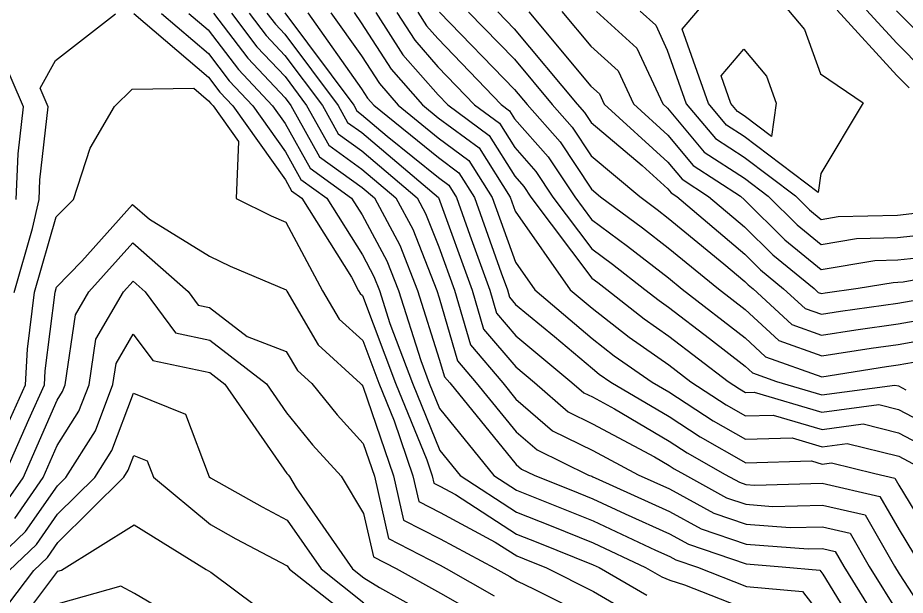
# Model space of a CAD drawing. Extents: x 42655 to 43811, y -141820 to -141156.
# Drawn here: x 43552.6 to 43611.7, y -141259.1 to -141220.7 of the extents above; entities that cross this region are included whole.
import ezdxf

# ---------------------------------------------------------------- set-up
doc = ezdxf.new("R2010")
doc.units = 0
doc.layers.add('ZE_HICN', color=7, linetype='Continuous')
doc.layers.add('ZE_LWCN', color=7, linetype='Continuous')

msp = doc.modelspace()

# ---------------------------------------------------------------- linework, layer by layer
at = {"layer": 'ZE_HICN'}
for points in [[(43566.848, -141220.367), (43568.551, -141222.608), (43570.417, -141224.581), (43571.858, -141226.506), (43573.342, -141229.146), (43575.535, -141230.735), (43577.789, -141232.641), (43578.914, -141234.728), (43580.509, -141238.791), (43580.663, -141239.28), (43581.892, -141243.482), (43583.137, -141244.941), (43585.794, -141248.195), (43587.186, -141249.405), (43590.607, -141251.068), (43590.823, -141251.155), (43590.896, -141251.184), (43591.055, -141251.258), (43595.995, -141253.487), (43598.107, -141254.644), (43601.093, -141255.66), (43605.21, -141255.983), (43606.183, -141255.956), (43607.013, -141256.148), (43607.592, -141257.15), (43611.305, -141263.13)], [(43573.472, -141220.336), (43575.499, -141223.199), (43576.693, -141225.048), (43577.945, -141226.477), (43580.613, -141228.643), (43582.655, -141230.153), (43584.206, -141232.61), (43585.74, -141236.927), (43587.027, -141238.76), (43590.852, -141241.984), (43592.313, -141243.135), (43594.833, -141244.885), (43595.957, -141245.548), (43598.908, -141247.466), (43601.06, -141248.694), (43604.166, -141248.603), (43606.151, -141249.189), (43607.817, -141248.966), (43611.242, -141249.818), (43613.411, -141250.96)], [(43580.69, -141220.302), (43585.686, -141225.434), (43586.524, -141226.437), (43588.724, -141228.929), (43590.805, -141232.069), (43591.408, -141232.576), (43594.193, -141234.637), (43595.912, -141235.974), (43599.253, -141238.702), (43601.019, -141240.069), (43603.265, -141242.137), (43606.122, -141243.156), (43609.404, -141242.631), (43611.206, -141242.381), (43613.539, -141241.969)], [(43591.129, -141220.252), (43593.831, -141222.683), (43595.554, -141226.394), (43595.868, -141226.679), (43598.311, -141229.601), (43600.978, -141231.329), (43602.559, -141232.523), (43604.491, -141234.439), (43606.087, -141235.738), (43608.435, -141235.342), (43611.173, -141235.281), (43614.221, -141234.936)], [(43612.899, -141224.156), (43611.111, -141222.361), (43609.101, -141220.167)], [(43550.533, -141250.843), (43553.155, -141245.083), (43553.279, -141242.709), (43553.758, -141238.917), (43555.197, -141233.915), (43556.338, -141232.743), (43557.459, -141229.34), (43559.076, -141226.567), (43560.245, -141225.416), (43564.351, -141225.353), (43565.337, -141226.191), (43565.474, -141226.372), (43565.629, -141226.536), (43567.314, -141228.906), (43567.158, -141232.691), (43569.499, -141233.846), (43570.463, -141234.25), (43572.921, -141238.827), (43574.026, -141240.706), (43575.589, -141242.135), (43576.662, -141244.971), (43577.671, -141247.458), (43578.925, -141251.123), (43579.314, -141252.833), (43580.731, -141253.566), (43584.393, -141255.522), (43585.833, -141256.45), (43586.331, -141256.649), (43587.807, -141257.244), (43590.932, -141258.806), (43593.488, -141260.292)], [(43552.075, -141257.413), (43553.887, -141255.693), (43555.291, -141253.674), (43557.766, -141251.224), (43558.895, -141249.445), (43560.341, -141245.628), (43563.799, -141247.014), (43565.381, -141251.188), (43565.456, -141251.25), (43568.892, -141253.183), (43570.557, -141254.061), (43572.813, -141257.315), (43575.671, -141259.567)]]:
    msp.add_lwpolyline(points, dxfattribs=at)
at = {"layer": 'ZE_LWCN'}
for points in [[(43599.784, -141227.8), (43598.596, -141226.379), (43596.845, -141221.439), (43597.883, -141220.22), (43600.906, -141216.278), (43603.906, -141220.191), (43604.976, -141221.45), (43606.033, -141224.393), (43608.886, -141226.33), (43606.064, -141231.028), (43605.885, -141232.283), (43600.965, -141228.565), (43599.784, -141227.8)], [(43552.39, -141238.924), (43553.611, -141234.681), (43554.056, -141232.753), (43554.108, -141231.447), (43554.669, -141226.588), (43554.125, -141225.341), (43555.148, -141223.504), (43559.15, -141220.404)], [(43560.368, -141220.398), (43565.329, -141224.619), (43566.089, -141225.619), (43566.951, -141226.529), (43570.45, -141231.454), (43570.859, -141232.182), (43571.533, -141232.67), (43574.832, -141237.926), (43575.31, -141238.815), (43575.42, -141239.001), (43575.575, -141239.143), (43577.778, -141244.966), (43579.848, -141250.07), (43580.207, -141251.117), (43580.318, -141251.606), (43580.723, -141251.815), (43581.769, -141252.374), (43585.826, -141254.99), (43587.229, -141255.55), (43590.924, -141257.039), (43591.325, -141257.227), (43594.49, -141259.067)], [(43562.198, -141220.389), (43565.322, -141223.047), (43566.705, -141224.866), (43568.272, -141226.523), (43570.441, -141229.575), (43571.48, -141231.423), (43573.19, -141232.663), (43575.562, -141236.44), (43576.337, -141237.879), (43576.702, -141238.809), (43577.395, -141240.999), (43578.894, -141244.961), (43580.711, -141249.442), (43582.064, -141251.109), (43585.819, -141253.53), (43588.128, -141254.451), (43590.917, -141255.575), (43594.409, -141257.213), (43595.492, -141257.842), (43596.017, -141258.055), (43596.991, -141258.379), (43601.114, -141259.996)], [(43564.028, -141220.381), (43565.315, -141221.475), (43567.32, -141224.114), (43569.594, -141226.517), (43570.432, -141227.697), (43572.101, -141230.664), (43574.848, -141232.655), (43575.549, -141233.772), (43577.196, -141236.829), (43577.971, -141238.803), (43579.442, -141243.455), (43580.01, -141244.956), (43580.698, -141246.653), (43584.306, -141251.098), (43585.812, -141252.069), (43589.026, -141253.352), (43590.91, -141254.111), (43595.053, -141256.054), (43596.009, -141256.485), (43596.418, -141256.709), (43597.849, -141257.196), (43601.107, -141258.474), (43604.834, -141258.813), (43606.205, -141260.558)], [(43565.664, -141220.373), (43567.936, -141223.361), (43570.424, -141225.991), (43570.813, -141226.511), (43572.721, -141229.905), (43575.54, -141231.948), (43576.368, -141232.648), (43578.055, -141235.778), (43579.24, -141238.797), (43580.683, -141243.361), (43581.027, -141244.54), (43581.377, -141244.949), (43585.804, -141250.372), (43586.149, -141250.672), (43586.998, -141251.085), (43589.925, -141252.253), (43590.903, -141252.648), (43593.054, -141253.656), (43596.002, -141254.986), (43597.262, -141255.676), (43601.1, -141256.983), (43603.486, -141257.17), (43605.992, -141257.397), (43606.191, -141257.651), (43609.651, -141263.303)], [(43568.031, -141220.362), (43569.166, -141221.856), (43570.411, -141223.171), (43572.903, -141226.501), (43573.963, -141228.387), (43575.529, -141229.522), (43579.21, -141232.634), (43579.773, -141233.678), (43580.647, -141235.905), (43581.693, -141238.785), (43582.757, -141242.425), (43584.898, -141244.932), (43585.783, -141246.017), (43588.223, -141248.137), (43590.888, -141249.433), (43593.915, -141251.052), (43595.988, -141251.987), (43598.952, -141253.611), (43601.087, -141254.338), (43604.031, -141254.568), (43606.176, -141254.509), (43608.007, -141254.932), (43609.282, -141257.142), (43611.292, -141260.379)], [(43569.214, -141220.356), (43569.782, -141221.103), (43570.404, -141221.761), (43573.947, -141226.496), (43574.583, -141227.628), (43575.523, -141228.309), (43580.632, -141232.627), (43582.865, -141238.779), (43583.622, -141241.367), (43585.773, -141243.887), (43587.019, -141244.922), (43589.259, -141246.869), (43590.879, -141247.657), (43594.997, -141249.86), (43595.98, -141250.439), (43596.304, -141250.65), (43596.985, -141251.038), (43599.796, -141252.578), (43601.081, -141253.015), (43602.852, -141253.154), (43606.169, -141253.063), (43609.001, -141253.717), (43610.972, -141257.134), (43611.279, -141257.628), (43613.345, -141260.801)], [(43570.397, -141220.35), (43574.992, -141226.491), (43575.204, -141226.868), (43575.517, -141227.095), (43577.22, -141228.535), (43580.625, -141231.299), (43581.306, -141231.802), (43581.823, -141232.622), (43582.712, -141235.123), (43584.037, -141238.774), (43584.486, -141240.31), (43585.763, -141241.805), (43589.501, -141244.911), (43590.296, -141245.601), (43590.871, -141245.881), (43592.332, -141246.662), (43595.973, -141248.809), (43597.172, -141249.589), (43599.691, -141251.025), (43600.641, -141251.545), (43601.075, -141251.693), (43601.673, -141251.74), (43606.162, -141251.616), (43609.995, -141252.501), (43611.265, -141254.703), (43612.73, -141257.126)], [(43571.934, -141220.343), (43575.509, -141225.392), (43575.907, -141226.009), (43576.325, -141226.485), (43580.619, -141229.971), (43581.981, -141230.977), (43583.015, -141232.616), (43584.792, -141237.618), (43585.21, -141238.768), (43585.351, -141239.252), (43585.753, -141239.723), (43588.336, -141241.869), (43590.862, -141243.998), (43591.315, -141244.355), (43592.097, -141244.898), (43595.965, -141247.179), (43598.04, -141248.527), (43601.068, -141250.254), (43605.436, -141250.126), (43606.156, -141250.339), (43606.761, -141250.258), (43609.653, -141250.978), (43610.989, -141251.286), (43611.251, -141251.74), (43614.503, -141257.117)], [(43575.009, -141220.329), (43575.488, -141221.006), (43577.478, -141224.087), (43579.565, -141226.47), (43580.606, -141227.315), (43583.33, -141229.328), (43585.398, -141232.605), (43585.724, -141233.522), (43589.393, -141238.748), (43590.843, -141239.97), (43593.311, -141241.914), (43595.949, -141243.747), (43597.418, -141244.873), (43599.775, -141246.405), (43601.053, -141247.134), (43602.896, -141247.08), (43606.145, -141248.039), (43608.873, -141247.675), (43611.234, -141248.262), (43616.335, -141250.946)], [(43576.452, -141220.322), (43578.264, -141223.127), (43580.599, -141225.792), (43581.243, -141226.462), (43584.004, -141228.503), (43585.713, -141231.21), (43586.308, -141231.884), (43586.781, -141232.598), (43590.833, -141237.981), (43591.223, -141238.269), (43591.824, -141238.737), (43594.308, -141240.694), (43595.94, -141241.827), (43599.9, -141244.861), (43600.643, -141245.344), (43601.045, -141245.573), (43601.626, -141245.556), (43606.14, -141246.89), (43609.93, -141246.383), (43611.227, -141246.706), (43614.03, -141248.181)], [(43577.854, -141220.315), (43579.049, -141222.166), (43580.59, -141223.925), (43583.022, -141226.453), (43584.679, -141227.678), (43585.704, -141229.302), (43587.113, -141230.899), (43588.235, -141232.591), (43590.824, -141236.031), (43592.213, -141237.059), (43594.355, -141238.725), (43595.306, -141239.474), (43595.93, -141239.908), (43598.66, -141241.998), (43601.037, -141243.838), (43601.515, -141244.278), (43603.108, -141244.846), (43606.134, -141245.74), (43610.986, -141245.092), (43611.22, -141245.15), (43611.725, -141245.416)], [(43579.256, -141220.308), (43579.835, -141221.205), (43580.582, -141222.058), (43584.801, -141226.445), (43585.353, -141226.853), (43585.695, -141227.395), (43587.919, -141229.914), (43589.688, -141232.584), (43590.815, -141234.081), (43593.203, -141235.848), (43595.921, -141237.962), (43596.841, -141238.713), (43601.028, -141241.954), (43602.39, -141243.207), (43606.129, -141244.541), (43610.423, -141243.854), (43611.213, -141243.744), (43612.235, -141243.564)], [(43582.632, -141220.292), (43585.676, -141223.42), (43588.193, -141226.429), (43589.53, -141227.943), (43590.795, -141229.852), (43594.017, -141232.564), (43595.183, -141233.427), (43595.902, -141233.986), (43599.617, -141237.019), (43601.01, -141238.204), (43601.233, -141238.424), (43601.56, -141238.691), (43604.14, -141241.067), (43606.116, -141241.771), (43608.384, -141241.408), (43611.2, -141241.017), (43614.843, -141240.375)], [(43584.574, -141220.283), (43585.667, -141221.406), (43589.861, -141226.421), (43590.335, -141226.958), (43590.784, -141227.636), (43594.169, -141230.484), (43595.893, -141232.053), (43596.102, -141232.303), (43596.487, -141232.552), (43601.002, -141236.391), (43602.047, -141237.428), (43603.587, -141238.681), (43605.016, -141239.996), (43606.109, -141240.386), (43607.365, -141240.185), (43611.194, -141239.654), (43616.146, -141238.78)], [(43586.63, -141220.273), (43590.773, -141225.221), (43591.339, -141225.731), (43591.656, -141226.412), (43595.885, -141230.262), (43596.838, -141231.402), (43598.598, -141232.542), (43600.993, -141234.579), (43602.862, -141236.432), (43605.614, -141238.671), (43605.891, -141238.926), (43606.102, -141239.001), (43606.345, -141238.963), (43608.543, -141238.657), (43610.872, -141238.265), (43611.187, -141238.258), (43611.538, -141238.218), (43616.271, -141237.363)], [(43588.833, -141220.263), (43590.76, -141222.565), (43592.585, -141224.207), (43593.605, -141226.403), (43595.876, -141228.47), (43597.574, -141230.502), (43600.709, -141232.532), (43600.985, -141232.766), (43603.677, -141235.436), (43606.095, -141237.403), (43609.654, -141236.803), (43611.18, -141236.769), (43612.879, -141236.577)], [(43594.053, -141220.238), (43595.077, -141221.159), (43595.849, -141222.822), (43597.112, -141226.386), (43599.047, -141228.701), (43600.971, -141229.947), (43604.369, -141232.515), (43605.306, -141233.443), (43606.079, -141234.072), (43607.217, -141233.88), (43611.166, -141233.792), (43615.563, -141233.295)], [(43611.943, -141225.326), (43611.122, -141224.501), (43607.159, -141220.176)], [(43613.856, -141222.987), (43611.101, -141220.221)], [(43552.542, -141232.761), (43552.662, -141229.713), (43553.022, -141226.596), (43550.668, -141221.194)], [(43600.52, -141226.899), (43600.079, -141226.372), (43599.429, -141224.539), (43600.937, -141222.768), (43602.447, -141224.543), (43603.099, -141226.358), (43602.784, -141228.563), (43600.958, -141227.183), (43600.52, -141226.899)], [(43551.679, -141251.253), (43553.375, -141247.367), (43554.417, -141245.077), (43554.467, -141244.133), (43555.125, -141238.911), (43555.22, -141238.584), (43556.907, -141236.848), (43560.282, -141233.08), (43561.399, -141234.067), (43565.386, -141236.51), (43566.764, -141237.19), (43570.485, -141238.748), (43570.533, -141238.838), (43572.632, -141242.41), (43575.44, -141244.977), (43575.521, -141245.076), (43575.603, -141245.167), (43577.644, -141251.13), (43578.31, -141254.061), (43580.739, -141255.317), (43584.378, -141257.26), (43585.368, -141257.826), (43585.841, -141258.109), (43587, -141258.648), (43590.941, -141260.619)], [(43551.722, -141253.095), (43553.008, -141251.246), (43555.255, -141246.095), (43555.621, -141245.518), (43555.791, -141245.07), (43556.477, -141240.417), (43557.362, -141238.9), (43560.294, -141235.627), (43563.968, -141238.869), (43564.644, -141239.783), (43565.402, -141239.94), (43567.905, -141241.871), (43570.504, -141242.864), (43571.239, -141244.114), (43572.199, -141244.993), (43573.889, -141247.072), (43575.621, -141248.971), (43576.362, -141251.136), (43577.307, -141255.288), (43580.748, -141257.067), (43581.138, -141257.276), (43584.327, -141259.099)], [(43552.443, -141253.961), (43554.336, -141251.24), (43555.269, -141249.101), (43556.712, -141246.827), (43557.381, -141245.063), (43557.827, -141242.036), (43559.664, -141238.889), (43560.306, -141238.173), (43561.109, -141238.883), (43563.139, -141241.624), (43565.412, -141242.094), (43569.187, -141245.007), (43570.523, -141246.934), (43572.257, -141249.068), (43574.153, -141251.146), (43575.643, -141253.616), (43576.303, -141256.516), (43577.803, -141257.291), (43580.756, -141258.926), (43583.286, -141260.372)], [(43550.434, -141257.421), (43553.165, -141254.827), (43555.282, -141251.784), (43555.838, -141251.233), (43557.803, -141248.136), (43558.971, -141245.055), (43559.177, -141243.656), (43560.322, -141241.695), (43561.633, -141243.465), (43565.423, -141244.249), (43566.422, -141245.02), (43570.542, -141250.962), (43570.625, -141251.063), (43570.715, -141251.162), (43571.167, -141251.912), (43574.907, -141257.305), (43575.664, -141257.901), (43576.701, -141258.55), (43580.765, -141260.799)], [(43552.053, -141259.62), (43553.717, -141257.406), (43554.609, -141256.558), (43555.3, -141255.564), (43559.693, -141251.215), (43559.986, -141250.753), (43560.361, -141249.764), (43561.257, -141250.123), (43561.667, -141251.205), (43565.471, -141254.362), (43567.154, -141255.309), (43570.572, -141257.112), (43570.719, -141257.325), (43575.679, -141261.232)], [(43552.913, -141260.651), (43555.309, -141257.463), (43555.547, -141257.397), (43560.383, -141254.391), (43565.172, -141257.351), (43565.486, -141257.523), (43568.536, -141259.816)], [(43562.989, -141260.483), (43560.404, -141258.935), (43559.504, -141258.466), (43555.319, -141259.625)]]:
    msp.add_lwpolyline(points, dxfattribs=at)

doc.saveas('drawing.dxf')
